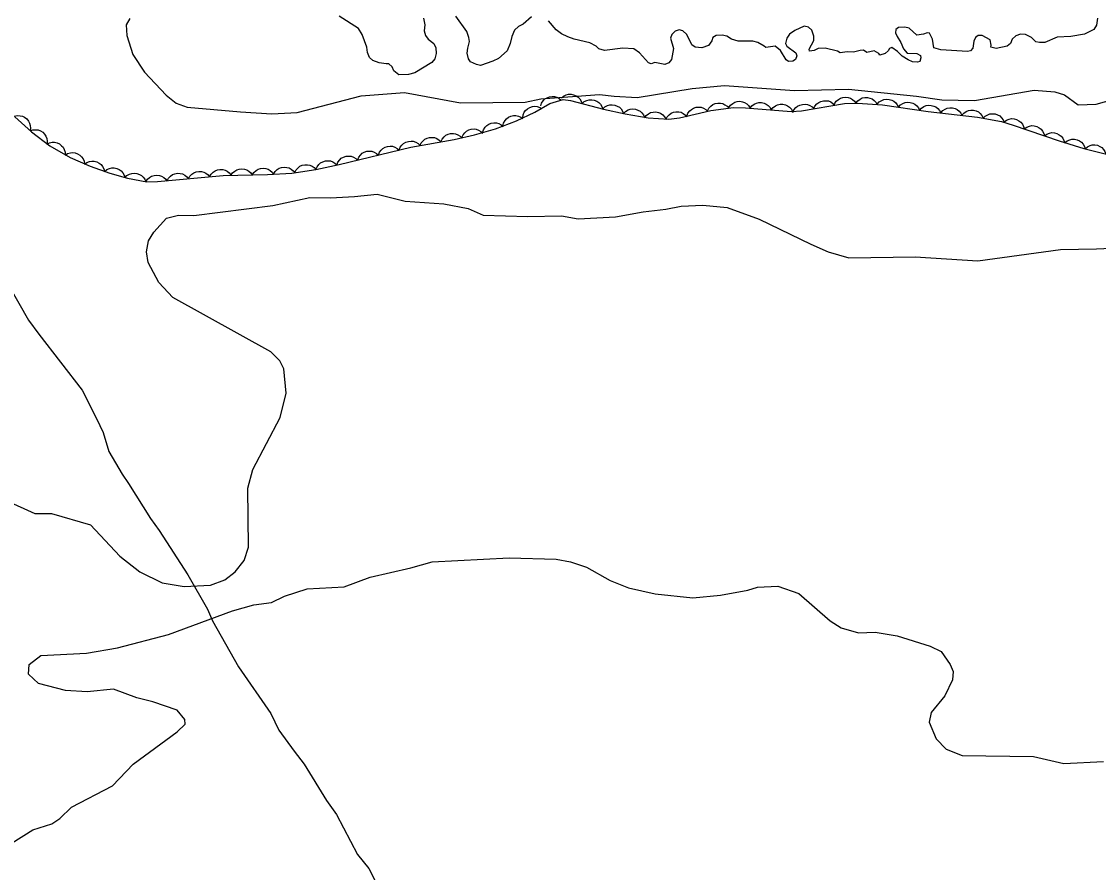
# Model space of a CAD drawing. Extents: x 336540 to 340074, y 5572036 to 5573747.
# Drawn here: x 337736 to 337887.4, y 5573248.4 to 5573368 of the extents above; entities that cross this region are included whole.
import ezdxf

# ---------------------------------------------------------------- set-up
doc = ezdxf.new("R2010")
doc.units = 0
for name, color, linetype in [('Niveau 2', 7, 'Continuous'), ('Niveau 22', 7, 'Continuous'), ('Niveau 44', 7, 'Continuous'), ('Niveau 7', 7, 'Continuous')]:
    doc.layers.add(name, color=color, linetype=linetype)

msp = doc.modelspace()

# ---------------------------------------------------------------- linework, layer by layer
at = {"layer": 'Niveau 2'}
for points in [[(337751.21, 5573368.46), (337750.72, 5573367.58), (337750.8, 5573366.06), (337751.62, 5573363.38), (337753.27, 5573360.92), (337756.32, 5573357.69), (337757.73, 5573356.56), (337759.28, 5573355.97), (337766.76, 5573355.34), (337771.18, 5573355.06), (337774.72, 5573355.24), (337783.75, 5573357.57), (337789.81, 5573358.05), (337797.69, 5573356.58), (337806.8, 5573356.71), (337808.99, 5573357.16), (337817.24, 5573357.78), (337819.31, 5573357.54), (337822.52, 5573357.36)], [(337822.52, 5573357.36), (337830.24, 5573358.61), (337834.79, 5573359.02), (337844.63, 5573358.31), (337852.25, 5573358.54), (337861.79, 5573357.51), (337865.36, 5573357.01), (337869.95, 5573356.91), (337878.33, 5573358.36), (337881.21, 5573358.16), (337882.59, 5573357.73), (337884.51, 5573356.3), (337887.05, 5573356.43), (337890.22, 5573357.28)], [(337755.77, 5573289.1), (337758.85, 5573288.58), (337762.57, 5573288.77), (337764.56, 5573289.54), (337766.03, 5573290.64), (337767.28, 5573292.25), (337767.87, 5573294.15), (337767.79, 5573302.44), (337768.49, 5573305.03), (337772.36, 5573312.35), (337773.21, 5573315.79), (337772.85, 5573319.18), (337772.29, 5573320.32), (337771.04, 5573321.61), (337757.27, 5573329.23), (337755.3, 5573331.33), (337753.81, 5573334.13), (337753.55, 5573335.65), (337753.82, 5573337.2), (337754.59, 5573338.43), (337756.36, 5573340.38), (337758.04, 5573340.82), (337760.23, 5573340.74), (337771.33, 5573342.15), (337776.53, 5573343.29), (337779.4, 5573343.25), (337782.78, 5573343.44), (337785.97, 5573343.77), (337789.93, 5573342.79), (337795.37, 5573342.39), (337798.77, 5573341.72), (337800.87, 5573340.8), (337807.14, 5573340.62), (337811.87, 5573340.69), (337814.25, 5573340.3), (337819.49, 5573340.58), (337823.35, 5573341.27), (337826.54, 5573341.63), (337828.72, 5573342.08), (337831.77, 5573342.23), (337835.17, 5573341.89), (337839.65, 5573340.24), (337846.92, 5573336.72), (337849.37, 5573335.66), (337852.28, 5573334.81), (337861.58, 5573334.94), (337870.42, 5573334.36), (337882.01, 5573335.98), (337887.08, 5573336.06), (337890.12, 5573336.22)], [(337733.85, 5573300.7), (337737.85, 5573298.87), (337740.21, 5573298.84), (337745.7, 5573297.25), (337749.82, 5573292.86), (337752.64, 5573290.65), (337755.77, 5573289.1)], [(337731.36, 5573250.52), (337737.58, 5573254.4), (337740.25, 5573255.22), (337741.39, 5573255.96), (337743.02, 5573257.57), (337748.78, 5573260.58), (337751.67, 5573263.61), (337757.87, 5573268.16), (337758.99, 5573269.26), (337758.96, 5573269.92), (337757.88, 5573271.23), (337754.43, 5573272.39), (337752.21, 5573272.97), (337748.91, 5573274.17), (337745.22, 5573273.8), (337742.16, 5573273.98), (337738.38, 5573274.97), (337736.97, 5573276.27), (337737.06, 5573277.62), (337738.68, 5573278.89), (337745.1, 5573279.22), (337749.46, 5573279.97), (337756.64, 5573281.86), (337765.62, 5573285.2), (337768.62, 5573286.03), (337771.14, 5573286.33), (337772.95, 5573287.26), (337776.13, 5573288.29), (337781.36, 5573288.56), (337785.01, 5573289.93), (337790.71, 5573291.23), (337793.71, 5573292.07), (337804.52, 5573292.62), (337811.12, 5573292.46), (337813.17, 5573292.05), (337815.41, 5573291.32), (337818.72, 5573289.46), (337821.32, 5573288.4), (337825.07, 5573287.58), (337830.35, 5573287), (337834.24, 5573287.36), (337838.09, 5573288.08), (337839.43, 5573288.5), (337842.28, 5573288.64), (337845.24, 5573287.6), (337849.64, 5573283.75), (337851.22, 5573282.8), (337853.63, 5573282.08), (337855.99, 5573282.2), (337859.07, 5573281.67), (337863.71, 5573280.22), (337865.26, 5573279.46), (337866.54, 5573277.65), (337866.93, 5573276.66), (337866.83, 5573275.46), (337865.76, 5573273.22), (337863.86, 5573270.9), (337863.58, 5573269.53), (337864.54, 5573267.2), (337865.96, 5573265.75), (337868.22, 5573264.85), (337878.22, 5573264.68), (337882.51, 5573263.72), (337888.06, 5573264)]]:
    msp.add_lwpolyline(points, dxfattribs=at)
at = {"layer": 'Niveau 22'}
msp.add_lwpolyline([(337734.06, 5573331.17), (337736.99, 5573326.06), (337738.42, 5573324.07), (337744.51, 5573316.2), (337746.55, 5573312.22), (337747.48, 5573310.24), (337748.28, 5573307.56), (337750.12, 5573304.4), (337751.02, 5573303.09), (337754.1, 5573298.14), (337755.35, 5573296.49), (337759.36, 5573290.23), (337762.11, 5573285.43), (337762.84, 5573283.75), (337766.51, 5573277.3), (337771.03, 5573270.73), (337772.15, 5573268.41), (337774.31, 5573265.44), (337775.73, 5573263.64), (337778.84, 5573258.51), (337780.27, 5573256.54), (337783.22, 5573250.9), (337784.83, 5573248.94), (337787.42, 5573243.79)], dxfattribs=at)
at = {"layer": 'Niveau 44'}
for points in [[(337777.37, 5573347.23), (337780.64, 5573347.93), (337790.72, 5573350.34), (337796.81, 5573351.46), (337799.65, 5573352.08), (337802.61, 5573352.96), (337805.54, 5573354.05), (337808.12, 5573355.29), (337810.23, 5573356.52), (337812.14, 5573357.05), (337813.17, 5573356.92), (337817.81, 5573355.71), (337820.83, 5573355.05), (337824.06, 5573354.47), (337826.99, 5573354.32), (337828.48, 5573354.49), (337832.87, 5573355.54), (337836.08, 5573355.92), (337837.77, 5573355.91), (337844.15, 5573355.4), (337845.61, 5573355.45), (337851.69, 5573356.5), (337853.5, 5573356.55), (337857, 5573356.31), (337863.43, 5573355.39), (337870.36, 5573354.59), (337873.75, 5573353.95), (337875.39, 5573353.47), (337881.82, 5573351.24), (337885.29, 5573350.19), (337888.69, 5573349.33)], [(337808.96, 5573356.17), (337809.09, 5573356.56), (337809.33, 5573356.89), (337809.55, 5573357.14), (337809.86, 5573357.31), (337810.2, 5573357.44), (337810.59, 5573357.48), (337810.91, 5573357.48), (337811.25, 5573357.37), (337811.58, 5573357.2), (337811.85, 5573356.97)], [(337811.87, 5573357.26), (337812.19, 5573357.53), (337812.56, 5573357.7), (337812.88, 5573357.8), (337813.23, 5573357.8), (337813.59, 5573357.74), (337813.94, 5573357.58), (337814.22, 5573357.41), (337814.46, 5573357.15), (337814.66, 5573356.84), (337814.78, 5573356.5)], [(337814.78, 5573356.5), (337815.09, 5573356.78), (337815.46, 5573356.94), (337815.78, 5573357.04), (337816.13, 5573357.04), (337816.49, 5573356.98), (337816.84, 5573356.82), (337817.13, 5573356.66), (337817.36, 5573356.4), (337817.56, 5573356.08), (337817.68, 5573355.74)], [(337832.42, 5573355.49), (337832.61, 5573355.86), (337832.89, 5573356.15), (337833.15, 5573356.35), (337833.48, 5573356.48), (337833.84, 5573356.56), (337834.23, 5573356.54), (337834.55, 5573356.49), (337834.86, 5573356.33), (337835.16, 5573356.11), (337835.4, 5573355.84)], [(337835.39, 5573355.92), (337835.63, 5573356.27), (337835.95, 5573356.52), (337836.23, 5573356.69), (337836.57, 5573356.78), (337836.94, 5573356.81), (337837.32, 5573356.74), (337837.63, 5573356.65), (337837.92, 5573356.46), (337838.19, 5573356.21), (337838.39, 5573355.91)], [(337838.39, 5573355.86), (337838.65, 5573356.19), (337838.99, 5573356.42), (337839.28, 5573356.57), (337839.63, 5573356.63), (337840, 5573356.63), (337840.37, 5573356.54), (337840.68, 5573356.42), (337840.95, 5573356.21), (337841.2, 5573355.93), (337841.38, 5573355.62)], [(337847.35, 5573355.75), (337847.52, 5573356.13), (337847.79, 5573356.44), (337848.04, 5573356.65), (337848.35, 5573356.8), (337848.71, 5573356.89), (337849.1, 5573356.9), (337849.42, 5573356.86), (337849.74, 5573356.72), (337850.05, 5573356.52), (337850.3, 5573356.26)], [(337850.28, 5573356.46), (337850.51, 5573356.81), (337850.82, 5573357.08), (337851.09, 5573357.26), (337851.43, 5573357.36), (337851.8, 5573357.4), (337852.18, 5573357.35), (337852.49, 5573357.27), (337852.79, 5573357.08), (337853.07, 5573356.84), (337853.28, 5573356.54)], [(337853.28, 5573356.56), (337853.54, 5573356.89), (337853.87, 5573357.13), (337854.17, 5573357.28), (337854.51, 5573357.35), (337854.88, 5573357.35), (337855.25, 5573357.26), (337855.56, 5573357.15), (337855.84, 5573356.94), (337856.09, 5573356.67), (337856.28, 5573356.36)], [(337856.28, 5573356.41), (337856.56, 5573356.72), (337856.91, 5573356.93), (337857.21, 5573357.06), (337857.56, 5573357.1), (337857.93, 5573357.08), (337858.3, 5573356.96), (337858.6, 5573356.83), (337858.86, 5573356.6), (337859.09, 5573356.31), (337859.25, 5573355.99)], [(337859.25, 5573355.99), (337859.53, 5573356.3), (337859.88, 5573356.51), (337860.18, 5573356.64), (337860.53, 5573356.68), (337860.9, 5573356.66), (337861.27, 5573356.54), (337861.57, 5573356.41), (337861.83, 5573356.17), (337862.06, 5573355.89), (337862.22, 5573355.56)], [(337806.43, 5573354.48), (337806.49, 5573354.89), (337806.66, 5573355.26), (337806.84, 5573355.54), (337807.11, 5573355.76), (337807.43, 5573355.95), (337807.8, 5573356.06), (337808.12, 5573356.11), (337808.47, 5573356.07), (337808.82, 5573355.96), (337809.13, 5573355.78)], [(337817.68, 5573355.74), (337817.98, 5573356.03), (337818.35, 5573356.21), (337818.66, 5573356.32), (337819.01, 5573356.33), (337819.38, 5573356.29), (337819.73, 5573356.14), (337820.02, 5573355.99), (337820.26, 5573355.74), (337820.48, 5573355.43), (337820.61, 5573355.1)], [(337820.61, 5573355.09), (337820.9, 5573355.39), (337821.26, 5573355.59), (337821.56, 5573355.7), (337821.92, 5573355.73), (337822.28, 5573355.7), (337822.64, 5573355.57), (337822.94, 5573355.43), (337823.19, 5573355.18), (337823.42, 5573354.89), (337823.56, 5573354.56)], [(337823.55, 5573354.5), (337823.81, 5573354.83), (337824.13, 5573355.07), (337824.42, 5573355.23), (337824.77, 5573355.3), (337825.14, 5573355.31), (337825.51, 5573355.23), (337825.82, 5573355.12), (337826.11, 5573354.92), (337826.36, 5573354.65), (337826.55, 5573354.34)], [(337826.55, 5573354.27), (337826.75, 5573354.64), (337827.03, 5573354.93), (337827.29, 5573355.13), (337827.62, 5573355.26), (337827.98, 5573355.33), (337828.36, 5573355.31), (337828.69, 5573355.26), (337829, 5573355.1), (337829.3, 5573354.88), (337829.53, 5573354.61)], [(337829.51, 5573354.74), (337829.66, 5573355.13), (337829.91, 5573355.45), (337830.14, 5573355.68), (337830.45, 5573355.85), (337830.8, 5573355.97), (337831.18, 5573355.99), (337831.51, 5573355.98), (337831.84, 5573355.86), (337832.16, 5573355.68), (337832.43, 5573355.43)], [(337841.38, 5573355.62), (337841.64, 5573355.95), (337841.98, 5573356.18), (337842.27, 5573356.33), (337842.62, 5573356.39), (337842.99, 5573356.39), (337843.36, 5573356.3), (337843.67, 5573356.19), (337843.94, 5573355.97), (337844.2, 5573355.7), (337844.37, 5573355.38)], [(337844.39, 5573355.24), (337844.56, 5573355.62), (337844.83, 5573355.93), (337845.08, 5573356.14), (337845.4, 5573356.29), (337845.76, 5573356.38), (337846.14, 5573356.39), (337846.46, 5573356.35), (337846.79, 5573356.21), (337847.1, 5573356.01), (337847.35, 5573355.75)], [(337862.22, 5573355.53), (337862.49, 5573355.85), (337862.83, 5573356.07), (337863.13, 5573356.2), (337863.48, 5573356.25), (337863.85, 5573356.24), (337864.22, 5573356.14), (337864.52, 5573356.01), (337864.79, 5573355.79), (337865.03, 5573355.51), (337865.2, 5573355.19)], [(337865.2, 5573355.19), (337865.47, 5573355.5), (337865.81, 5573355.72), (337866.11, 5573355.86), (337866.46, 5573355.91), (337866.83, 5573355.9), (337867.2, 5573355.79), (337867.5, 5573355.67), (337867.77, 5573355.44), (337868.01, 5573355.16), (337868.18, 5573354.84)], [(337868.18, 5573354.84), (337868.45, 5573355.16), (337868.79, 5573355.38), (337869.09, 5573355.52), (337869.44, 5573355.57), (337869.81, 5573355.56), (337870.18, 5573355.45), (337870.48, 5573355.33), (337870.75, 5573355.1), (337870.99, 5573354.82), (337871.16, 5573354.5)], [(337871.15, 5573354.44), (337871.44, 5573354.74), (337871.8, 5573354.93), (337872.11, 5573355.05), (337872.46, 5573355.07), (337872.83, 5573355.04), (337873.19, 5573354.9), (337873.48, 5573354.76), (337873.73, 5573354.51), (337873.95, 5573354.21), (337874.1, 5573353.88)], [(337734.97, 5573354.7), (337735.38, 5573354.8), (337735.78, 5573354.78), (337736.11, 5573354.72), (337736.42, 5573354.56), (337736.72, 5573354.34), (337736.95, 5573354.04), (337737.13, 5573353.76), (337737.22, 5573353.42), (337737.25, 5573353.05), (337737.2, 5573352.69)], [(337735.03, 5573354.65), (337737.37, 5573352.54), (337739.96, 5573350.56), (337742.82, 5573348.92), (337745.64, 5573347.67), (337748.38, 5573346.73), (337750.88, 5573345.99), (337753.6, 5573345.5), (337755.09, 5573345.53), (337764.35, 5573346.37), (337770.54, 5573346.52), (337774, 5573346.73), (337777.37, 5573347.23)], [(337800.8, 5573352.42), (337800.93, 5573352.82), (337801.16, 5573353.16), (337801.38, 5573353.4), (337801.68, 5573353.58), (337802.02, 5573353.72), (337802.4, 5573353.77), (337802.73, 5573353.77), (337803.07, 5573353.67), (337803.4, 5573353.51), (337803.68, 5573353.28)], [(337803.65, 5573353.35), (337803.75, 5573353.75), (337803.96, 5573354.1), (337804.16, 5573354.36), (337804.45, 5573354.57), (337804.78, 5573354.72), (337805.16, 5573354.8), (337805.49, 5573354.82), (337805.83, 5573354.74), (337806.17, 5573354.6), (337806.46, 5573354.39)], [(337874.11, 5573353.91), (337874.44, 5573354.16), (337874.83, 5573354.3), (337875.15, 5573354.37), (337875.5, 5573354.35), (337875.86, 5573354.26), (337876.19, 5573354.07), (337876.46, 5573353.89), (337876.68, 5573353.61), (337876.85, 5573353.28), (337876.94, 5573352.93)], [(337737.19, 5573352.68), (337737.58, 5573352.81), (337737.99, 5573352.82), (337738.32, 5573352.79), (337738.64, 5573352.65), (337738.96, 5573352.46), (337739.22, 5573352.18), (337739.41, 5573351.91), (337739.53, 5573351.58), (337739.59, 5573351.22), (337739.57, 5573350.86)], [(337794.95, 5573351.12), (337795.12, 5573351.5), (337795.38, 5573351.81), (337795.63, 5573352.03), (337795.95, 5573352.18), (337796.3, 5573352.28), (337796.69, 5573352.28), (337797.01, 5573352.25), (337797.33, 5573352.12), (337797.65, 5573351.92), (337797.9, 5573351.66)], [(337797.89, 5573351.7), (337798.05, 5573352.08), (337798.3, 5573352.4), (337798.54, 5573352.63), (337798.85, 5573352.79), (337799.21, 5573352.9), (337799.59, 5573352.92), (337799.91, 5573352.9), (337800.24, 5573352.77), (337800.56, 5573352.58), (337800.82, 5573352.34)], [(337876.94, 5573352.93), (337877.28, 5573353.18), (337877.66, 5573353.32), (337877.98, 5573353.39), (337878.33, 5573353.36), (337878.69, 5573353.27), (337879.03, 5573353.09), (337879.3, 5573352.9), (337879.51, 5573352.62), (337879.68, 5573352.3), (337879.78, 5573351.95)], [(337879.78, 5573351.95), (337880.11, 5573352.2), (337880.49, 5573352.34), (337880.82, 5573352.41), (337881.17, 5573352.38), (337881.53, 5573352.29), (337881.86, 5573352.11), (337882.13, 5573351.92), (337882.34, 5573351.64), (337882.52, 5573351.31), (337882.61, 5573350.97)], [(337739.54, 5573350.8), (337739.91, 5573350.99), (337740.31, 5573351.05), (337740.64, 5573351.06), (337740.98, 5573350.97), (337741.32, 5573350.81), (337741.61, 5573350.57), (337741.84, 5573350.34), (337742, 5573350.02), (337742.11, 5573349.67), (337742.14, 5573349.31)], [(337786.15, 5573349.25), (337786.3, 5573349.64), (337786.54, 5573349.96), (337786.78, 5573350.19), (337787.09, 5573350.36), (337787.44, 5573350.48), (337787.82, 5573350.5), (337788.15, 5573350.49), (337788.48, 5573350.37), (337788.8, 5573350.19), (337789.07, 5573349.94)], [(337789.07, 5573349.94), (337789.21, 5573350.34), (337789.46, 5573350.66), (337789.7, 5573350.89), (337790.01, 5573351.06), (337790.36, 5573351.17), (337790.74, 5573351.2), (337791.06, 5573351.19), (337791.4, 5573351.07), (337791.72, 5573350.89), (337791.98, 5573350.64)], [(337792, 5573350.58), (337792.17, 5573350.96), (337792.43, 5573351.27), (337792.68, 5573351.49), (337793, 5573351.64), (337793.35, 5573351.73), (337793.73, 5573351.74), (337794.06, 5573351.71), (337794.38, 5573351.57), (337794.7, 5573351.37), (337794.95, 5573351.12)], [(337882.62, 5573351), (337882.95, 5573351.26), (337883.32, 5573351.41), (337883.64, 5573351.5), (337883.99, 5573351.48), (337884.36, 5573351.41), (337884.7, 5573351.24), (337884.97, 5573351.06), (337885.2, 5573350.79), (337885.39, 5573350.47), (337885.49, 5573350.13)], [(337885.5, 5573350.14), (337885.81, 5573350.42), (337886.18, 5573350.59), (337886.49, 5573350.68), (337886.84, 5573350.69), (337887.21, 5573350.63), (337887.56, 5573350.47), (337887.84, 5573350.31), (337888.08, 5573350.05), (337888.28, 5573349.74), (337888.4, 5573349.4)], [(337742.1, 5573349.24), (337742.46, 5573349.46), (337742.85, 5573349.57), (337743.18, 5573349.61), (337743.52, 5573349.55), (337743.87, 5573349.43), (337744.19, 5573349.22), (337744.44, 5573349.01), (337744.63, 5573348.72), (337744.78, 5573348.38), (337744.84, 5573348.02)], [(337780.31, 5573347.85), (337780.46, 5573348.24), (337780.71, 5573348.57), (337780.94, 5573348.8), (337781.25, 5573348.96), (337781.6, 5573349.08), (337781.99, 5573349.11), (337782.31, 5573349.09), (337782.64, 5573348.97), (337782.97, 5573348.79), (337783.23, 5573348.55)], [(337783.23, 5573348.55), (337783.38, 5573348.94), (337783.63, 5573349.26), (337783.86, 5573349.5), (337784.17, 5573349.66), (337784.52, 5573349.78), (337784.9, 5573349.8), (337785.23, 5573349.79), (337785.56, 5573349.67), (337785.88, 5573349.49), (337786.15, 5573349.25)], [(337744.82, 5573347.95), (337745.15, 5573348.2), (337745.53, 5573348.34), (337745.85, 5573348.41), (337746.21, 5573348.39), (337746.56, 5573348.3), (337746.9, 5573348.12), (337747.17, 5573347.93), (337747.38, 5573347.65), (337747.56, 5573347.33), (337747.65, 5573346.98)], [(337771.42, 5573346.57), (337771.63, 5573346.93), (337771.93, 5573347.21), (337772.2, 5573347.4), (337772.54, 5573347.51), (337772.9, 5573347.56), (337773.28, 5573347.52), (337773.6, 5573347.45), (337773.91, 5573347.28), (337774.19, 5573347.04), (337774.41, 5573346.76)], [(337774.41, 5573346.79), (337774.59, 5573347.17), (337774.87, 5573347.47), (337775.12, 5573347.68), (337775.44, 5573347.82), (337775.8, 5573347.9), (337776.19, 5573347.9), (337776.51, 5573347.85), (337776.83, 5573347.71), (337777.13, 5573347.5), (337777.38, 5573347.23)], [(337777.38, 5573347.23), (337777.53, 5573347.62), (337777.79, 5573347.94), (337778.03, 5573348.16), (337778.34, 5573348.32), (337778.7, 5573348.43), (337779.08, 5573348.45), (337779.4, 5573348.43), (337779.73, 5573348.3), (337780.05, 5573348.11), (337780.31, 5573347.86)], [(337747.64, 5573346.95), (337747.97, 5573347.21), (337748.34, 5573347.37), (337748.66, 5573347.45), (337749.01, 5573347.44), (337749.38, 5573347.37), (337749.72, 5573347.2), (337750, 5573347.03), (337750.22, 5573346.76), (337750.41, 5573346.44), (337750.52, 5573346.1)], [(337750.51, 5573346.06), (337750.8, 5573346.36), (337751.16, 5573346.55), (337751.47, 5573346.67), (337751.82, 5573346.7), (337752.19, 5573346.67), (337752.55, 5573346.54), (337752.84, 5573346.39), (337753.09, 5573346.15), (337753.32, 5573345.85), (337753.46, 5573345.52)], [(337753.46, 5573345.5), (337753.69, 5573345.85), (337754, 5573346.11), (337754.28, 5573346.29), (337754.62, 5573346.38), (337754.98, 5573346.42), (337755.36, 5573346.37), (337755.68, 5573346.29), (337755.98, 5573346.1), (337756.25, 5573345.85), (337756.46, 5573345.56)], [(337756.46, 5573345.65), (337756.66, 5573346.02), (337756.95, 5573346.3), (337757.21, 5573346.5), (337757.54, 5573346.62), (337757.91, 5573346.69), (337758.29, 5573346.66), (337758.61, 5573346.6), (337758.92, 5573346.43), (337759.22, 5573346.2), (337759.44, 5573345.92)], [(337759.44, 5573345.92), (337759.65, 5573346.29), (337759.94, 5573346.57), (337760.2, 5573346.77), (337760.53, 5573346.89), (337760.9, 5573346.96), (337761.28, 5573346.93), (337761.6, 5573346.87), (337761.91, 5573346.7), (337762.2, 5573346.47), (337762.43, 5573346.2)], [(337762.43, 5573346.2), (337762.63, 5573346.56), (337762.92, 5573346.85), (337763.19, 5573347.04), (337763.52, 5573347.16), (337763.88, 5573347.23), (337764.27, 5573347.2), (337764.59, 5573347.14), (337764.9, 5573346.97), (337765.19, 5573346.75), (337765.42, 5573346.47)], [(337765.42, 5573346.4), (337765.65, 5573346.75), (337765.96, 5573347.01), (337766.24, 5573347.19), (337766.57, 5573347.29), (337766.94, 5573347.33), (337767.32, 5573347.27), (337767.64, 5573347.19), (337767.93, 5573347.01), (337768.21, 5573346.76), (337768.42, 5573346.47)], [(337768.42, 5573346.47), (337768.65, 5573346.82), (337768.96, 5573347.08), (337769.24, 5573347.26), (337769.57, 5573347.36), (337769.94, 5573347.4), (337770.32, 5573347.35), (337770.64, 5573347.27), (337770.93, 5573347.08), (337771.21, 5573346.83), (337771.42, 5573346.54)]]:
    msp.add_lwpolyline(points, dxfattribs=at)
at = {"layer": 'Niveau 7'}
for points in [[(337792.49, 5573368.52), (337792.68, 5573367.56), (337792.58, 5573366.71), (337792.77, 5573366.04), (337793.17, 5573365.54), (337793.92, 5573364.94), (337794.22, 5573364.33), (337794.29, 5573363.54), (337794.08, 5573362.8), (337793.64, 5573362.28), (337791.26, 5573360.81), (337790.36, 5573360.57), (337789.01, 5573360.54), (337788.32, 5573361.08), (337788.08, 5573361.64), (337787.62, 5573362.08), (337787.23, 5573362.07), (337786.27, 5573362.22), (337785.36, 5573362.54), (337784.9, 5573362.98), (337784.6, 5573363.65), (337784.52, 5573364.44), (337783.86, 5573366.22), (337783.34, 5573367.06), (337780.66, 5573368.76)], [(337807.68, 5573368.69), (337806.52, 5573367.65), (337805.85, 5573367.35), (337805.3, 5573366.83), (337804.93, 5573365.92), (337804.67, 5573364.95), (337804.23, 5573363.91), (337803.01, 5573362.81), (337802.23, 5573362.45), (337800.5, 5573361.85), (337799.96, 5573361.98), (337799.11, 5573362.35), (337798.82, 5573362.8), (337798.63, 5573363.58), (337798.72, 5573364.26), (337798.98, 5573365.23), (337798.86, 5573365.79), (337798.56, 5573366.63), (337797.04, 5573368.79)], [(337833.18, 5573365.76), (337833.02, 5573365.31), (337832.53, 5573364.67), (337831.63, 5573364.31), (337830.68, 5573364.41), (337830.23, 5573364.74), (337829.52, 5573366.19), (337828.94, 5573366.74), (337828.43, 5573366.84), (337827.87, 5573366.66), (337827.38, 5573366.2), (337827.22, 5573365.69), (337827.65, 5573364.23), (337827.34, 5573362.7), (337826.96, 5573362.24), (337826.4, 5573362), (337824.99, 5573362.25), (337824.48, 5573362.07), (337824.14, 5573362.23), (337822.84, 5573363.63), (337822.04, 5573364.18), (337820.52, 5573364.26), (337817.93, 5573363.97), (337817.14, 5573364.18), (337816.74, 5573364.56), (337815.88, 5573365.05), (337813.67, 5573365.56), (337812.76, 5573365.88), (337811.91, 5573366.31), (337811.16, 5573366.86), (337810.06, 5573368.13)], [(337887.24, 5573368.48), (337887.09, 5573367.52), (337886.71, 5573366.89), (337885.38, 5573366.24), (337883.47, 5573365.91), (337881.55, 5573365.81), (337879.82, 5573365.09), (337879.09, 5573365.07), (337878.58, 5573365.17), (337877.95, 5573365.78), (337877.09, 5573366.21), (337876.42, 5573366.25), (337875.75, 5573366.01), (337875.25, 5573365.55), (337874.98, 5573364.92), (337874.54, 5573364.57), (337872.97, 5573364.25), (337872.24, 5573364.4), (337872.29, 5573364.69), (337872.15, 5573365.47), (337871.01, 5573366.07), (337870.45, 5573366.05), (337870.06, 5573365.76), (337869.85, 5573365.25), (337869.7, 5573364.29), (337869.37, 5573363.89), (337868.98, 5573363.82), (337865.2, 5573364.07), (337864.24, 5573364.33), (337864.04, 5573365.56), (337863.63, 5573366.4), (337863.29, 5573366.45), (337862.78, 5573366.27), (337861.83, 5573366.13), (337860.74, 5573367.07), (337860.17, 5573367.22), (337859.27, 5573367.2), (337858.88, 5573366.91), (337858.84, 5573366.46), (337859.07, 5573365.9), (337859.6, 5573365.07), (337859.96, 5573364.17), (337860.48, 5573363.56), (337861.83, 5573363.54), (337862.35, 5573363.27), (337862.41, 5573362.93), (337862.25, 5573362.42), (337861.92, 5573362.3), (337861.24, 5573362.34), (337860.61, 5573362.66), (337859.76, 5573363.15), (337859.12, 5573363.81), (337858.32, 5573364.36), (337857.99, 5573364.24), (337857.82, 5573363.9), (337857.38, 5573363.55), (337856.65, 5573363.3), (337856.48, 5573363.53), (337855.85, 5573363.91), (337854.79, 5573363.65), (337854.33, 5573363.98), (337853.88, 5573363.97), (337852.93, 5573363.72), (337852.02, 5573363.76), (337851.07, 5573363.62), (337850.67, 5573363.84), (337848.93, 5573364.27), (337847.97, 5573364.25), (337847.42, 5573363.95), (337846.74, 5573363.88), (337846.68, 5573364.16), (337847.38, 5573365.36), (337847.37, 5573365.98), (337847.07, 5573366.82), (337846.61, 5573367.21), (337845.99, 5573367.36), (337844.7, 5573366.77), (337843.93, 5573366.24), (337843.55, 5573365.67), (337843.39, 5573364.93), (337843.57, 5573364.54), (337844.83, 5573363.61), (337844.95, 5573363.22), (337844.8, 5573362.71), (337844.41, 5573362.47), (337843.79, 5573362.4), (337843.45, 5573362.62), (337842.68, 5573363.95), (337841.94, 5573364.56), (337840.59, 5573364.36), (337840.36, 5573364.58), (337839.5, 5573365.06), (337838.77, 5573365.27), (337836.74, 5573365.28), (337835.77, 5573365.54), (337835.15, 5573365.98), (337834.47, 5573366.13), (337833.62, 5573366.05), (337833.18, 5573365.76)]]:
    msp.add_lwpolyline(points, dxfattribs=at)

doc.saveas('drawing.dxf')
